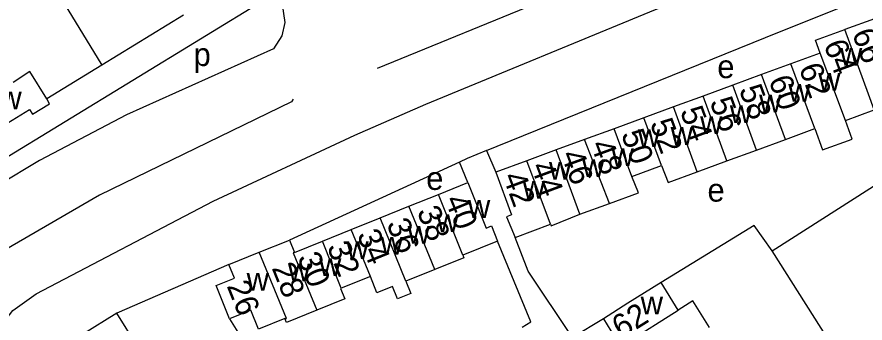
# Model space of a CAD drawing. Extents: x 157768 to 159790, y 387230 to 389604.
# Drawn here: x 158348.2 to 158494.9, y 388288 to 388341 of the extents above; entities that cross this region are included whole.
import ezdxf

# ---------------------------------------------------------------- set-up
doc = ezdxf.new("R2010")
doc.units = 0
for name, color, linetype in [('BLT_Basislijn', 7, 'Continuous'), ('BLT_Bebouwing', 7, 'Continuous'), ('BLT_Centroide', 7, 'Continuous'), ('BLT_Huisnummer', 7, 'Continuous'), ('BLT_Huisnummer_ tussenligend', 7, 'Continuous'), ('BLT_Onderverdeling_panden', 7, 'Continuous')]:
    doc.layers.add(name, color=color, linetype=linetype)

msp = doc.modelspace()

# ---------------------------------------------------------------- linework, layer by layer
at = {"layer": 'BLT_Basislijn'}
for p, q in [((158410.57, 388332.13), (158500.64, 388369.01)), ((158349.73, 388354.3), (158362.85, 388332.62)), ((158392.89, 388345.15), (158338.82, 388312.04)), ((158377.03, 388341.29), (158362.85, 388332.62)), ((158362.85, 388332.62), (158353.38, 388326.82)), ((158429.45, 388317.84), (158431.04, 388314.11)), ((158424.75, 388315.86), (158395.36, 388302.36)), ((158426.23, 388312.31), (158424.75, 388315.86)), ((158384.86, 388298.12), (158365.47, 388289.67)), ((158384.98, 388288.7), (158399.69, 388265.08)), ((158449.67, 388288.69), (158444.32, 388285.49))]:
    msp.add_line(p, q, dxfattribs=at)
for points in [[(158349.72, 388278.49), (158346.36, 388284.12), (158345.87, 388286.78), (158346.16, 388288.41), (158347.49, 388290.13), (158351.49, 388293.04), (158382.15, 388309.1), (158406.63, 388320.52), (158418.95, 388325.92), (158458.67, 388342.3), (158495.06, 388356.91), (158496.09, 388357.31), (158498.9, 388357.63), (158500.72, 388357.63), (158504.55, 388356.37)], [(158429.45, 388317.84), (158431.31, 388318.59), (158480.17, 388338.42), (158485.48, 388340.55), (158491.13, 388342.83), (158496.51, 388344.99), (158497.18, 388344.95), (158500.58, 388337.29)], [(158394.03, 388343.54), (158394.56, 388340.04), (158394.03, 388337.75), (158392.58, 388335.45), (158367.17, 388324.03), (158352.1, 388316.14), (158337.87, 388307.59), (158334.98, 388305.77)], [(158395.98, 388326.73), (158395.72, 388326.32), (158362.45, 388310.12), (158343.73, 388299.26), (158339.98, 388296.8)], [(158478.88, 388300.51), (158498.47, 388313.01), (158505.26, 388317.34), (158511.62, 388321.37)], [(158429.45, 388317.84), (158426.08, 388316.47), (158424.75, 388315.86)], [(158478.88, 388300.51), (158475.75, 388304.86), (158459.65, 388294.99)], [(158444.32, 388285.49), (158436.68, 388296.95), (158434.42, 388302.8)], [(158435.6, 388287.24), (158437.14, 388288.19), (158431.35, 388302.19)], [(158497.8, 388270.57), (158497.61, 388270.86), (158478.88, 388300.51)]]:
    msp.add_lwpolyline(points, dxfattribs=at)
at = {"layer": 'BLT_Bebouwing'}
for p, q in [((158487.2, 388334.74), (158482.12, 388332.87)), ((158482.12, 388332.87), (158477.05, 388331.01)), ((158477.05, 388331.01), (158472.06, 388329.18)), ((158472.06, 388329.18), (158466.93, 388327.29)), ((158466.93, 388327.29), (158461.8, 388325.41)), ((158461.8, 388325.41), (158456.68, 388323.53)), ((158456.68, 388323.53), (158451.55, 388321.64)), ((158451.55, 388321.64), (158446.42, 388319.76)), ((158481.18, 388319.78), (158486.26, 388321.65)), ((158446.42, 388319.76), (158441.51, 388317.96)), ((158476.16, 388317.93), (158481.18, 388319.78)), ((158441.51, 388317.96), (158436.45, 388316.1)), ((158471.02, 388316.05), (158476.16, 388317.93)), ((158436.45, 388316.1), (158431.04, 388314.11)), ((158465.92, 388314.17), (158471.02, 388316.05)), ((158454.58, 388313.39), (158459.71, 388315.27)), ((158421.13, 388310.26), (158426.23, 388312.31)), ((158416.03, 388308.2), (158421.13, 388310.26)), ((158411.04, 388306.18), (158416.03, 388308.2)), ((158406.03, 388304.16), (158411.04, 388306.18)), ((158401.05, 388302.16), (158406.03, 388304.16)), ((158390.12, 388300.25), (158395.36, 388302.36)), ((158395.36, 388302.36), (158396.23, 388300.21)), ((158384.86, 388298.12), (158390.12, 388300.25)), ((158420.53, 388297.27), (158415.49, 388295.24)), ((158409.35, 388296.04), (158404.32, 388294.01)), ((158462.61, 388290.24), (158459.65, 388294.99)), ((158449.67, 388288.69), (158452.64, 388283.92))]:
    msp.add_line(p, q, dxfattribs=at)
for points in [[(158500, 388337.08), (158498.17, 388336.4), (158496.59, 388340.7), (158491.45, 388338.81)], [(158487.2, 388334.74), (158486.38, 388336.95), (158491.45, 388338.81)], [(158353.38, 388326.82), (158350.41, 388331.57), (158347.53, 388329.66)], [(158491.54, 388323.08), (158496.55, 388324.9), (158495.54, 388327.65)], [(158342.78, 388320.35), (158350.38, 388324.98), (158350.89, 388324.15), (158353.85, 388325.95), (158353.38, 388326.82)], [(158486.26, 388321.65), (158487.61, 388317.99), (158492.73, 388319.82), (158491.54, 388323.08)], [(158459.71, 388315.27), (158460.86, 388312.32), (158465.92, 388314.17)], [(158431.04, 388314.11), (158433.76, 388306.7), (158432.92, 388306.39), (158434.42, 388302.8)], [(158450.7, 388308.7), (158455.74, 388310.56), (158454.58, 388313.39)], [(158426.23, 388312.31), (158429.41, 388304.44), (158430.29, 388304.8), (158431.35, 388302.19)], [(158445.62, 388306.84), (158450.7, 388308.7)], [(158440.52, 388305.08), (158440.62, 388304.81), (158445.62, 388306.84)], [(158434.42, 388302.8), (158440.52, 388305.08)], [(158396.23, 388300.21), (158401.05, 388302.16)], [(158431.35, 388302.19), (158425.33, 388299.76)], [(158425.33, 388299.76), (158425.52, 388299.28), (158420.53, 388297.27)], [(158384.98, 388288.7), (158384.52, 388289.85), (158382.65, 388294.49), (158385.81, 388295.76), (158384.86, 388298.12)], [(158415.49, 388295.24), (158416.34, 388293.12), (158414.04, 388292.19), (158413.18, 388294.31), (158410.48, 388293.22), (158409.35, 388296.04)], [(158404.32, 388294.01), (158404.19, 388293.95), (158404.92, 388292.16), (158400.07, 388290.2)], [(158459.65, 388294.99), (158453.88, 388291.4), (158449.67, 388288.69)], [(158468.03, 388287.19), (158465.14, 388291.84), (158462.61, 388290.24)], [(158365.47, 388289.67), (158359.55, 388285.99), (158360.09, 388285.11), (158352.71, 388280.51)], [(158363.18, 388280.38), (158369.01, 388284.03), (158365.47, 388289.67)], [(158394.54, 388288.77), (158389.99, 388286.93), (158388.67, 388290.19), (158384.98, 388288.7)], [(158400.07, 388290.2), (158394.82, 388288.08), (158394.54, 388288.77)]]:
    msp.add_lwpolyline(points, dxfattribs=at)
at = {"layer": 'BLT_Onderverdeling_panden'}
for p, q in [((158495.54, 388327.65), (158491.45, 388338.81)), ((158491.54, 388323.08), (158487.2, 388334.74)), ((158486.26, 388321.65), (158482.12, 388332.87)), ((158481.18, 388319.78), (158477.05, 388331.01)), ((158476.16, 388317.93), (158472.06, 388329.18)), ((158471.02, 388316.05), (158466.93, 388327.29)), ((158465.92, 388314.17), (158461.8, 388325.41)), ((158459.71, 388315.27), (158456.68, 388323.53)), ((158454.58, 388313.39), (158451.55, 388321.64)), ((158450.7, 388308.7), (158446.42, 388319.76)), ((158445.62, 388306.84), (158441.51, 388317.96)), ((158440.52, 388305.08), (158436.45, 388316.1)), ((158425.33, 388299.76), (158421.13, 388310.26)), ((158420.53, 388297.27), (158416.03, 388308.2)), ((158415.49, 388295.24), (158411.04, 388306.18)), ((158409.35, 388296.04), (158406.03, 388304.16)), ((158404.32, 388294.01), (158401.05, 388302.16)), ((158452.64, 388283.92), (158462.61, 388290.24))]:
    msp.add_line(p, q, dxfattribs=at)
for points in [[(158394.54, 388288.77), (158394.82, 388288.78), (158390.12, 388300.25)], [(158396.23, 388300.21), (158396.01, 388300.12), (158400.07, 388290.2)]]:
    msp.add_lwpolyline(points, dxfattribs=at)

# ---------------------------------------------------------------- texts
at = {"layer": 'BLT_Centroide'}
for s, p in [('p', (158378.75, 388332.5)), ('w', (158490.61, 388332.56)), ('e', (158469.38, 388330.4)), ('w', (158486.84, 388328.22)), ('w', (158481.66, 388326.33)), ('w', (158345.15, 388325)), ('w', (158476.62, 388324.47)), ('w', (158471.55, 388322.62)), ('w', (158466.41, 388320.72)), ('w', (158461.3, 388318.84)), ('w', (158455.62, 388318.47)), ('w', (158451.08, 388315.16)), ('w', (158440.25, 388312.81)), ('w', (158446, 388313.28)), ('e', (158419.01, 388311.04)), ('w', (158435.7, 388309.53)), ('e', (158467.68, 388309.01)), ('w', (158426.23, 388306.2)), ('w', (158420.78, 388303.75)), ('w', (158415.78, 388301.72)), ('w', (158411.12, 388299.84)), ('w', (158405.2, 388299.09)), ('w', (158395.09, 388295.22)), ('w', (158400.47, 388296.14)), ('w', (158387.93, 388293.59)), ('w', (158456.12, 388289.47))]:
    msp.add_text(s, height=4, dxfattribs=at).set_placement(p)
at = {"layer": 'BLT_Huisnummer'}
for s, rotation, p in [('66', 290.1663, (158492.65, 388338.19)), ('62', 290.1663, (158483.44, 388332.19)), ('58', 290.1663, (158473.09, 388328.45)), ('54', 290.1663, (158462.89, 388324.7)), ('50', 290.1663, (158452.69, 388320.72)), ('46', 290.1663, (158442.27, 388317.17)), ('42', 290.1663, (158432.21, 388313.36)), ('40', 291.9674, (158422.16, 388309.33)), ('34', 291.9674, (158406.97, 388303.3)), ('30', 291.9674, (158396.65, 388299.33)), ('26', 291.9674, (158384.44, 388294.43)), ('62', 31.9007, (158452.75, 388285.18))]:
    msp.add_text(s, height=4, rotation=rotation, dxfattribs=at).set_placement(p)
at = {"layer": 'BLT_Huisnummer_ tussenligend'}
for s, rotation, p in [('64', 290.1663, (158487.75, 388336.25)), ('60', 290.1663, (158478.21, 388330.08)), ('56', 290.1663, (158468.02, 388326.31)), ('52', 290.1663, (158457.68, 388322.59)), ('48', 290.1663, (158447.39, 388318.92)), ('44', 290.1663, (158437.06, 388315.13)), ('38', 291.9674, (158417.35, 388307.34)), ('36', 291.9674, (158412.09, 388305.19)), ('32', 291.9674, (158401.78, 388301.2)), ('28', 291.9674, (158392.23, 388297.53))]:
    msp.add_text(s, height=4, rotation=rotation, dxfattribs=at).set_placement(p)

doc.saveas('drawing.dxf')
